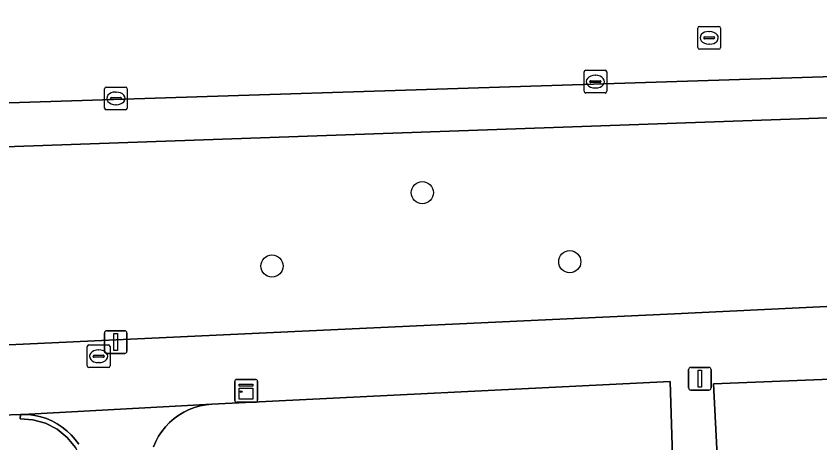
# Model space of a CAD drawing. Extents: x 161084 to 161928, y 385354 to 386522.
# Drawn here: x 161813.39 to 161848.77, y 386324.13 to 386342.94 of the extents above; entities that cross this region are included whole.
import ezdxf

# ---------------------------------------------------------------- set-up
doc = ezdxf.new("R2010")
doc.units = 0
for name, color, linetype in [('IMGEO_Boom', 7, 'Continuous'), ('IMGEO_Erf', 7, 'Continuous'), ('IMGEO_Groenvoorziening', 7, 'Continuous'), ('IMGEO_Haag', 7, 'Continuous'), ('IMGEO_Kast', 7, 'Continuous'), ('IMGEO_Kolk', 7, 'Continuous'), ('IMGEO_Lichtmast', 7, 'Continuous'), ('IMGEO_Rijbaan_lokaal_open', 7, 'Continuous'), ('IMGEO_Rioolput', 7, 'Continuous'), ('IMGEO_Voetpad_open', 7, 'Continuous')]:
    doc.layers.add(name, color=color, linetype=linetype)

msp = doc.modelspace()

# ---------------------------------------------------------------- linework, layer by layer
at = {"layer": 'IMGEO_Boom'}
for centre in [(161831.268, 386335.155), (161824.651, 386331.92), (161837.757, 386332.114)]:
    msp.add_circle(centre, 0.489, dxfattribs=at)
at = {"layer": 'IMGEO_Erf'}
msp.add_lwpolyline([(161842.285, 386323.53), (161842.168, 386326.834), (161822.007, 386325.833), (161821.749, 386325.809), (161821.494, 386325.761), (161821.245, 386325.691), (161821.003, 386325.599), (161820.77, 386325.486), (161820.548, 386325.352), (161820.339, 386325.199), (161820.144, 386325.028), (161819.966, 386324.841), (161819.804, 386324.638), (161819.662, 386324.421), (161819.54, 386324.193), (161819.438, 386323.955)], dxfattribs=at)
at = {"layer": 'IMGEO_Groenvoorziening'}
for points in [[(161849.113, 386338.445), (161773.348, 386335.778), (161773.502, 386330.565), (161772.002, 386330.5), (161772.118, 386326.539), (161840.149, 386329.717), (161842.057, 386329.808), (161858.818, 386330.607)], [(161813.588, 386325.385), (161809.245, 386325.235)], [(161816.151, 386324.068), (161815.995, 386324.281), (161815.82, 386324.48), (161815.629, 386324.662), (161815.422, 386324.826), (161815.201, 386324.971), (161814.968, 386325.096), (161814.725, 386325.2), (161814.474, 386325.281), (161814.216, 386325.34), (161813.954, 386325.375), (161813.691, 386325.387), (161813.588, 386325.385), (161813.575, 386325.185), (161814.126, 386325.151), (161814.683, 386325), (161815.195, 386324.738), (161815.642, 386324.375), (161816.003, 386323.927)], [(161816.758, 386316.257), (161816.604, 386319.264), (161816.445, 386322.539), (161816.261, 386323.418), (161816.003, 386323.927), (161815.642, 386324.375), (161815.195, 386324.738), (161814.683, 386325), (161814.126, 386325.151), (161813.575, 386325.185), (161813.588, 386325.385)]]:
    msp.add_lwpolyline(points, dxfattribs=at)
at = {"layer": 'IMGEO_Haag'}
msp.add_lwpolyline([(161816.151, 386324.068), (161815.995, 386324.281), (161815.82, 386324.48), (161815.629, 386324.662), (161815.422, 386324.826), (161815.201, 386324.971), (161814.968, 386325.096), (161814.725, 386325.2), (161814.474, 386325.281), (161814.216, 386325.34), (161813.954, 386325.375), (161813.691, 386325.387), (161813.588, 386325.385), (161813.575, 386325.185), (161814.126, 386325.151), (161814.683, 386325), (161815.195, 386324.738), (161815.642, 386324.375), (161816.003, 386323.927)], dxfattribs=at)
at = {"layer": 'IMGEO_Kast'}
for p, q in [((161823.015, 386326), (161823.015, 386326.841)), ((161823.015, 386326.841), (161823.015, 386326)), ((161823.09, 386326.925), (161823.931, 386326.925)), ((161823.931, 386326.925), (161823.09, 386326.925)), ((161824.015, 386326.85), (161824.015, 386326.009)), ((161824.015, 386326.009), (161824.015, 386326.85)), ((161823.94, 386325.925), (161823.099, 386325.925)), ((161823.099, 386325.925), (161823.94, 386325.925))]:
    msp.add_line(p, q, dxfattribs=at)
for points in [[(161823.21, 386326.715), (161823.81, 386326.715), (161823.81, 386326.63), (161823.21, 386326.63), (161823.21, 386326.715)], [(161823.21, 386326.54), (161823.81, 386326.54), (161823.81, 386326.051), (161823.21, 386326.051), (161823.21, 386326.54)]]:
    msp.add_lwpolyline(points, dxfattribs=at)
msp.add_circle((161823.294, 386326.389), 0.0377, dxfattribs=at)
for centre, start, end in [((161823.093, 386326.847), 92.4484, 184.2845), ((161823.093, 386326.847), 92.4484, 184.2845), ((161823.937, 386326.847), 2.4484, 94.2845), ((161823.937, 386326.847), 2.4484, 94.2845), ((161823.093, 386326.003), 182.4484, 274.2845), ((161823.093, 386326.003), 182.4484, 274.2845), ((161823.937, 386326.003), 272.4484, 4.2845), ((161823.937, 386326.003), 272.4484, 4.2845)]:
    msp.add_arc(centre, 0.0779, start, end, dxfattribs=at)
at = {"layer": 'IMGEO_Kolk'}
for p, q in [((161838.383, 386339.62), (161838.383, 386340.472)), ((161838.458, 386340.546), (161839.31, 386340.546)), ((161839.384, 386340.472), (161839.384, 386339.62)), ((161838.642, 386340.04), (161838.642, 386340.052)), ((161838.685, 386340.089), (161839.083, 386340.089)), ((161838.871, 386340.326), (161838.896, 386340.326)), ((161839.126, 386340.052), (161839.126, 386340.04)), ((161817.281, 386338.879), (161817.281, 386339.731)), ((161817.356, 386339.805), (161818.208, 386339.805)), ((161818.282, 386339.731), (161818.282, 386338.879)), ((161839.08, 386340.003), (161838.682, 386340.003)), ((161838.894, 386339.766), (161838.869, 386339.766)), ((161817.583, 386339.348), (161817.981, 386339.348)), ((161817.769, 386339.585), (161817.794, 386339.585)), ((161839.31, 386339.546), (161838.458, 386339.546)), ((161817.54, 386339.299), (161817.54, 386339.311)), ((161817.978, 386339.262), (161817.58, 386339.262)), ((161817.792, 386339.025), (161817.767, 386339.025)), ((161818.024, 386339.311), (161818.024, 386339.299)), ((161818.208, 386338.805), (161817.356, 386338.805))]:
    msp.add_line(p, q, dxfattribs=at)
for points in [[(161838.383, 386339.62), (161838.383, 386340.472)], [(161838.458, 386340.546), (161839.31, 386340.546)], [(161839.384, 386340.472), (161839.384, 386339.62)], [(161817.281, 386338.879), (161817.281, 386339.731)], [(161817.356, 386339.805), (161818.208, 386339.805)], [(161818.282, 386339.731), (161818.282, 386338.879)], [(161839.31, 386339.546), (161838.458, 386339.546)], [(161818.208, 386338.805), (161817.356, 386338.805)]]:
    msp.add_lwpolyline(points, dxfattribs=at)
for centre, radius, start, end in [((161838.46, 386340.47), 0.0765, 91.552, 178.448), ((161838.46, 386340.47), 0.0765, 91.552, 178.448), ((161839.308, 386340.47), 0.0765, 1.552, 88.448), ((161839.308, 386340.47), 0.0765, 1.552, 88.448), ((161838.682, 386340.049), 0.0403, 85.8775, 175.7526), ((161838.679, 386340.039), 0.0366, 178.938, 274.7102), ((161839.083, 386340.046), 0.043, 264.8664, 352.4533), ((161839.087, 386340.051), 0.0386, 1.7309, 96.639), ((161817.358, 386339.729), 0.0765, 91.552, 178.448), ((161817.358, 386339.729), 0.0765, 91.552, 178.448), ((161818.206, 386339.729), 0.0765, 1.552, 88.448), ((161818.206, 386339.729), 0.0765, 1.552, 88.448), ((161817.58, 386339.308), 0.0403, 85.8775, 175.7526), ((161817.985, 386339.31), 0.0386, 1.7309, 96.639), ((161838.46, 386339.622), 0.0765, 181.552, 268.448), ((161838.46, 386339.622), 0.0765, 181.552, 268.448), ((161839.308, 386339.622), 0.0765, 271.552, 358.448), ((161839.308, 386339.622), 0.0765, 271.552, 358.448), ((161817.577, 386339.298), 0.0366, 178.938, 274.7102), ((161817.981, 386339.305), 0.043, 264.8664, 352.4533), ((161817.358, 386338.881), 0.0765, 181.552, 268.448), ((161817.358, 386338.881), 0.0765, 181.552, 268.448), ((161818.206, 386338.881), 0.0765, 271.552, 358.448), ((161818.206, 386338.881), 0.0765, 271.552, 358.448)]:
    msp.add_arc(centre, radius, start, end, dxfattribs=at)
for centre, major_axis, ratio, start_param, end_param in [((161838.87, 386340.046), (-0.387, 0.002), 0.722429, 4.712389, 7.853982), ((161838.895, 386340.046), (-0.39, 0.002), 0.717154, 1.570796, 4.712389), ((161817.768, 386339.305), (-0.387, 0.002), 0.722429, 4.712389, 7.853982), ((161817.793, 386339.305), (-0.39, 0.002), 0.717154, 1.570796, 4.712389)]:
    msp.add_ellipse(centre, major_axis=major_axis, ratio=ratio, start_param=start_param, end_param=end_param, dxfattribs=at)
at = {"layer": 'IMGEO_Lichtmast'}
for p, q in [((161817.378, 386329.072), (161818.168, 386329.072)), ((161818.168, 386329.072), (161817.378, 386329.072)), ((161817.278, 386328.172), (161817.278, 386328.972)), ((161817.278, 386328.972), (161817.278, 386328.172)), ((161818.268, 386328.972), (161818.268, 386328.172)), ((161818.268, 386328.172), (161818.268, 386328.972)), ((161818.168, 386328.072), (161817.378, 386328.072)), ((161817.378, 386328.072), (161818.168, 386328.072)), ((161842.986, 386326.559), (161842.986, 386327.359)), ((161842.986, 386327.359), (161842.986, 386326.559)), ((161843.086, 386327.459), (161843.876, 386327.459)), ((161843.876, 386327.459), (161843.086, 386327.459)), ((161843.976, 386327.359), (161843.976, 386326.559)), ((161843.976, 386326.559), (161843.976, 386327.359)), ((161843.876, 386326.459), (161843.086, 386326.459)), ((161843.086, 386326.459), (161843.876, 386326.459))]:
    msp.add_line(p, q, dxfattribs=at)
for points in [[(161817.698, 386328.947), (161817.848, 386328.947), (161817.848, 386328.197), (161817.698, 386328.197), (161817.698, 386328.947)], [(161843.406, 386327.334), (161843.556, 386327.334), (161843.556, 386326.584), (161843.406, 386326.584), (161843.406, 386327.334)]]:
    msp.add_lwpolyline(points, dxfattribs=at)
for centre, start, end in [((161817.378, 386328.972), 90, 180), ((161817.378, 386328.972), 90, 180), ((161818.168, 386328.972), 0, 90), ((161818.168, 386328.972), 360, 90), ((161817.378, 386328.172), 180, 270), ((161817.378, 386328.172), 180, 270), ((161818.168, 386328.172), 270, 0), ((161818.168, 386328.172), 270, 0), ((161843.086, 386327.359), 90, 180), ((161843.086, 386327.359), 90, 180), ((161843.876, 386327.359), 0, 90), ((161843.876, 386327.359), 360, 90), ((161843.086, 386326.559), 180, 270), ((161843.086, 386326.559), 180, 270), ((161843.876, 386326.559), 270, 0), ((161843.876, 386326.559), 270, 0)]:
    msp.add_arc(centre, 0.1, start, end, dxfattribs=at)
at = {"layer": 'IMGEO_Rijbaan_lokaal_open'}
for points in [[(161857.315, 386343.524), (161855.938, 386344.165), (161854.509, 386344.68), (161853.04, 386345.066), (161851.542, 386345.319), (161850.028, 386345.437), (161849.395, 386345.446), (161818.731, 386344.468), (161805.95, 386343.979), (161805.592, 386343.959), (161803.291, 386343.864), (161803.418, 386338.802), (161849.356, 386340.275)], [(161865.581, 386291.191), (161856.913, 386290.812), (161856.799, 386293.006), (161852.74, 386292.813), (161852.553, 386296.665), (161852.378, 386300.268), (161852.203, 386303.863), (161852.03, 386307.434), (161851.855, 386311.026), (161851.682, 386314.599), (161851.507, 386318.202), (161851.32, 386322.044), (161851.079, 386327.013), (161844.08, 386326.736), (161844.281, 386322.722), (161844.407, 386320.195), (161845.275, 386302.856), (161845.464, 386299.08), (161845.614, 386296.054), (161845.801, 386292.28), (161846.325, 386281.852), (161858.201, 386282.486), (161858.152, 386283.857)]]:
    msp.add_lwpolyline(points, dxfattribs=at)
at = {"layer": 'IMGEO_Rioolput'}
for p, q in [((161843.391, 386341.551), (161843.391, 386342.403)), ((161843.466, 386342.477), (161844.318, 386342.477)), ((161843.879, 386342.257), (161843.904, 386342.257)), ((161844.392, 386342.403), (161844.392, 386341.551)), ((161843.65, 386341.971), (161843.65, 386341.983)), ((161844.088, 386341.934), (161843.69, 386341.934)), ((161843.693, 386342.02), (161844.091, 386342.02)), ((161844.134, 386341.983), (161844.134, 386341.971)), ((161844.318, 386341.477), (161843.466, 386341.477)), ((161843.902, 386341.697), (161843.877, 386341.697)), ((161816.523, 386327.522), (161816.523, 386328.374)), ((161816.598, 386328.448), (161817.45, 386328.448)), ((161817.524, 386328.374), (161817.524, 386327.522)), ((161817.011, 386328.228), (161817.036, 386328.228)), ((161816.782, 386327.942), (161816.782, 386327.954)), ((161817.22, 386327.905), (161816.822, 386327.905)), ((161816.825, 386327.991), (161817.223, 386327.991)), ((161817.034, 386327.668), (161817.009, 386327.668)), ((161817.266, 386327.954), (161817.266, 386327.942)), ((161817.45, 386327.448), (161816.598, 386327.448))]:
    msp.add_line(p, q, dxfattribs=at)
for points in [[(161843.391, 386341.551), (161843.391, 386342.403)], [(161843.466, 386342.477), (161844.318, 386342.477)], [(161844.392, 386342.403), (161844.392, 386341.551)], [(161844.318, 386341.477), (161843.466, 386341.477)], [(161816.523, 386327.522), (161816.523, 386328.374)], [(161816.598, 386328.448), (161817.45, 386328.448)], [(161817.524, 386328.374), (161817.524, 386327.522)], [(161817.45, 386327.448), (161816.598, 386327.448)]]:
    msp.add_lwpolyline(points, dxfattribs=at)
for centre, radius, start, end in [((161843.468, 386342.401), 0.0765, 91.552, 178.448), ((161843.468, 386342.401), 0.0765, 91.552, 178.448), ((161844.316, 386342.401), 0.0765, 1.552, 88.448), ((161844.316, 386342.401), 0.0765, 1.552, 88.448), ((161843.69, 386341.98), 0.0403, 85.8775, 175.7526), ((161843.687, 386341.97), 0.0366, 178.938, 274.7102), ((161844.091, 386341.977), 0.043, 264.8664, 352.4533), ((161844.095, 386341.982), 0.0386, 1.7309, 96.639), ((161843.468, 386341.553), 0.0765, 181.552, 268.448), ((161843.468, 386341.553), 0.0765, 181.552, 268.448), ((161844.316, 386341.553), 0.0765, 271.552, 358.448), ((161844.316, 386341.553), 0.0765, 271.552, 358.448), ((161816.6, 386328.372), 0.0765, 91.552, 178.448), ((161816.6, 386328.372), 0.0765, 91.552, 178.448), ((161817.448, 386328.372), 0.0765, 1.552, 88.448), ((161817.448, 386328.372), 0.0765, 1.552, 88.448), ((161816.822, 386327.951), 0.0403, 85.8775, 175.7526), ((161816.819, 386327.941), 0.0366, 178.938, 274.7102), ((161817.223, 386327.948), 0.043, 264.8664, 352.4533), ((161817.227, 386327.953), 0.0386, 1.7309, 96.639), ((161816.6, 386327.524), 0.0765, 181.552, 268.448), ((161816.6, 386327.524), 0.0765, 181.552, 268.448), ((161817.448, 386327.524), 0.0765, 271.552, 358.448), ((161817.448, 386327.524), 0.0765, 271.552, 358.448)]:
    msp.add_arc(centre, radius, start, end, dxfattribs=at)
for centre, major_axis, ratio, start_param, end_param in [((161843.878, 386341.977), (-0.387, 0.002), 0.722429, 4.712389, 7.853982), ((161843.903, 386341.977), (-0.39, 0.002), 0.717154, 1.570796, 4.712389), ((161817.01, 386327.948), (-0.387, 0.002), 0.722429, 4.712389, 7.853982), ((161817.035, 386327.948), (-0.39, 0.002), 0.717154, 1.570796, 4.712389)]:
    msp.add_ellipse(centre, major_axis=major_axis, ratio=ratio, start_param=start_param, end_param=end_param, dxfattribs=at)
at = {"layer": 'IMGEO_Voetpad_open'}
for points in [[(161770.492, 386340.599), (161766.562, 386340.463), (161766.641, 386338.163), (161766.729, 386336.162), (161766.755, 386335.169), (161771.741, 386335.293), (161773.348, 386335.778), (161849.113, 386338.445)], [(161849.356, 386340.275), (161803.418, 386338.802), (161800.371, 386338.695), (161781.855, 386338.045), (161775.008, 386337.814)], [(161860.71, 386330.762), (161858.818, 386330.607), (161842.057, 386329.808), (161840.149, 386329.717), (161772.118, 386326.539), (161775.636, 386323.553), (161777.011, 386323.62), (161801.33, 386324.803), (161801.407, 386324.819), (161809.177, 386325.242), (161809.245, 386325.235), (161813.588, 386325.385), (161813.691, 386325.387), (161822.007, 386325.833), (161842.168, 386326.834), (161842.285, 386323.53), (161842.317, 386322.624), (161844.281, 386322.722), (161844.08, 386326.736), (161851.079, 386327.013), (161858.086, 386327.354), (161859.274, 386327.388), (161866.713, 386291.405)], [(161819.438, 386323.955), (161819.54, 386324.193), (161819.662, 386324.421), (161819.804, 386324.638), (161819.966, 386324.841), (161820.144, 386325.028), (161820.339, 386325.199), (161820.548, 386325.352), (161820.77, 386325.486), (161821.003, 386325.599), (161821.245, 386325.691), (161821.494, 386325.761), (161821.749, 386325.809), (161822.007, 386325.833), (161813.691, 386325.387), (161813.954, 386325.375), (161814.216, 386325.34), (161814.474, 386325.281), (161814.725, 386325.2), (161814.968, 386325.096), (161815.201, 386324.971), (161815.422, 386324.826), (161815.629, 386324.662), (161815.82, 386324.48), (161815.995, 386324.281), (161816.151, 386324.068)]]:
    msp.add_lwpolyline(points, dxfattribs=at)

doc.saveas('drawing.dxf')
